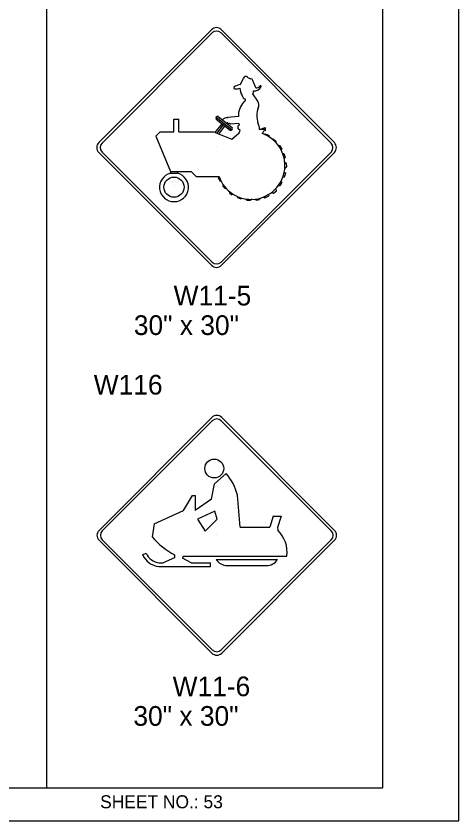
# Model space of a CAD drawing. Extents: x -5299 to 22597, y -19549 to -1808.
# Drawn here: x 3848.5 to 4118.2, y -5466 to -4975.9 of the extents above; entities that cross this region are included whole.
import ezdxf

# ---------------------------------------------------------------- set-up
doc = ezdxf.new("R2010")
doc.units = 0
for name, color, linetype in [('Level 1', 7, 'Continuous'), ('Level 2', 7, 'Continuous'), ('Level 3', 7, 'Continuous'), ('Level 62', 7, 'Continuous')]:
    doc.layers.add(name, color=color, linetype=linetype)

msp = doc.modelspace()

# ---------------------------------------------------------------- linework, layer by layer
at = {"layer": 'Level 1'}
for p, q in [((3866.95, -4645.77), (3866.95, -5445.77)), ((4071.64, -4645.77), (4071.64, -5445.77)), ((3898.84, -5052.93), (3967.59, -4984.18)), ((3900.83, -5053.18), (3967.84, -4986.18)), ((3973.31, -4986.18), (4040.32, -5053.18)), ((3973.56, -4984.18), (4042.31, -5052.93)), ((3985.09, -5017.5), (3986.94, -5013.72)), ((3994.43, -5019.61), (3992.66, -5015.05)), ((3995.67, -5027.74), (3992.71, -5023.31)), ((3970.34, -5037.37), (3979.95, -5044.98)), ((3971.54, -5037.05), (3980.01, -5043.76)), ((3983.89, -5037.02), (3977.17, -5037.63)), ((3977.17, -5037.63), (3977.17, -5037.92)), ((3944.51, -5046.35), (3944.51, -5038.69)), ((3944.51, -5038.69), (3947.64, -5038.69)), ((3947.64, -5046.35), (3947.64, -5038.69)), ((3969.75, -5046.85), (3973.9, -5041.49)), ((3970.31, -5038.61), (3978.77, -5045.32)), ((3970.87, -5047.25), (3974.79, -5042.18)), ((3979.03, -5041.78), (3978.38, -5041.14)), ((3984.06, -5041.32), (3979.03, -5041.78)), ((3983.76, -5042.78), (3984.62, -5042.27)), ((3984.62, -5042.27), (3984.06, -5041.32)), ((3936.29, -5046.35), (3933.58, -5049.11)), ((3936.29, -5046.35), (3944.51, -5046.35)), ((3947.64, -5046.35), (3968.63, -5046.35)), ((3968.63, -5046.35), (3979.85, -5050.91)), ((3971.94, -5047.7), (3975.68, -5042.87)), ((3979.85, -5050.91), (3984.28, -5047)), ((3983.76, -5044.59), (3983.76, -5042.78)), ((3984.97, -5045.62), (3983.76, -5044.59)), ((3984.28, -5047), (3984.97, -5045.62)), ((3996.66, -5045.02), (4000.27, -5043.73)), ((3997.26, -5044.85), (4000.23, -5044.85)), ((4000.27, -5045.71), (3999.07, -5046.05)), ((3999.53, -5047.9), (4000.24, -5047.53)), ((4000.24, -5047.53), (4002.55, -5048.67)), ((4000.27, -5043.73), (4000.27, -5045.71)), ((3933.58, -5049.11), (3942.48, -5070.56)), ((4002.6, -5049.48), (4002.55, -5048.67)), ((4004.51, -5050.86), (4005.34, -5050.86)), ((4005.34, -5050.86), (4006.92, -5052.28)), ((4006.78, -5052.98), (4006.92, -5052.28)), ((3970.64, -5055.44), (3970.64, -5055.44)), ((4007.88, -5054.29), (4008.96, -5054.65)), ((4008.96, -5054.65), (4010.34, -5056.89)), ((4010.06, -5057.81), (4010.34, -5056.89)), ((3967.59, -5127.65), (3898.84, -5058.91)), ((3967.84, -5125.66), (3900.83, -5058.66)), ((4040.32, -5058.66), (3973.32, -5125.66)), ((4042.31, -5058.91), (3973.57, -5127.65)), ((4010.74, -5059.3), (4011.55, -5059.55)), ((4011.55, -5059.55), (4012.44, -5062.01)), ((4011.77, -5062.74), (4012.44, -5062.01)), ((4012.1, -5064.89), (4013, -5065.53)), ((4013, -5065.53), (4013.17, -5067.68)), ((3942.48, -5070.56), (3955.1, -5070.56)), ((3942.48, -5070.56), (3942.48, -5071.55)), ((3942.48, -5071.55), (3946.83, -5071.55)), ((3946.83, -5070.56), (3946.83, -5071.55)), ((3955.1, -5070.56), (3958.18, -5073.62)), ((4011.77, -5071.01), (4012.7, -5071.47)), ((4012.01, -5073.87), (4012.7, -5071.47)), ((4012.12, -5068.47), (4013.17, -5067.68)), ((3958.18, -5073.62), (3972.11, -5073.62)), ((3972.11, -5073.62), (3971.6, -5074.3)), ((3971.6, -5074.3), (3972.68, -5076.41)), ((3973.44, -5076.62), (3972.68, -5076.41)), ((4009.77, -5076.56), (4010.38, -5077.57)), ((4010.91, -5074.04), (4012.01, -5073.87)), ((3974.63, -5078.6), (3974.49, -5079.54)), ((3974.49, -5079.54), (3975.77, -5080.97)), ((3976.68, -5081.07), (3975.77, -5080.97)), ((4006.51, -5081.1), (4007.01, -5082.24)), ((4008.2, -5079.09), (4009.26, -5079.15)), ((4009.26, -5079.15), (4010.38, -5077.57)), ((3978.29, -5082.6), (3978.36, -5083.46)), ((3978.36, -5083.46), (3979.94, -5084.64)), ((3980.82, -5084.45), (3979.94, -5084.64)), ((3983.06, -5085.64), (3983.41, -5086.44)), ((3983.41, -5086.44), (3985.27, -5087.16)), ((3985.92, -5086.68), (3985.27, -5087.16)), ((3997.11, -5086.73), (3996.74, -5087.67)), ((3999.15, -5086.05), (3999.89, -5086.64)), ((3999.89, -5086.64), (4002.47, -5085.4)), ((4002.18, -5084.54), (4002.47, -5085.4)), ((4003.94, -5083.37), (4005.22, -5083.76)), ((4005.22, -5083.76), (4007.01, -5082.24)), ((3988.26, -5087.2), (3988.92, -5087.93)), ((3988.92, -5087.93), (3991.16, -5088.06)), ((3991.99, -5087.47), (3991.16, -5088.06)), ((3994.09, -5087.32), (3994.6, -5087.98)), ((3994.6, -5087.98), (3996.74, -5087.67)), ((3899, -5289.06), (3967.74, -5220.32)), ((3900.99, -5289.31), (3967.99, -5222.31)), ((3973.47, -5222.31), (4040.47, -5289.31)), ((3973.72, -5220.32), (4042.47, -5289.06)), ((3969.42, -5260.79), (3976.33, -5254.47)), ((3967.59, -5270.03), (3969.42, -5260.79)), ((3950.39, -5276.86), (3956.01, -5267.77)), ((3956.01, -5267.77), (3957.57, -5267.77)), ((3957.57, -5267.77), (3957.57, -5276.92)), ((3984.95, -5287.12), (3983.31, -5267.58)), ((3967.59, -5270.03), (3957.57, -5276.92)), ((3932.64, -5285.05), (3950.39, -5276.86)), ((3969.46, -5277.41), (3958.93, -5282.17)), ((3970.98, -5282.13), (3969.46, -5277.41)), ((3958.93, -5282.17), (3963.61, -5289.54)), ((3963.61, -5289.54), (3970.98, -5282.13)), ((4005.11, -5280.41), (4002.95, -5287.12)), ((4005.11, -5280.41), (4009.95, -5280.41)), ((4009.95, -5280.41), (4007.76, -5287.2)), ((3932.64, -5285.05), (3931.39, -5293.05)), ((3984.95, -5287.12), (4002.95, -5287.12)), ((4007.76, -5287.2), (4007.76, -5287.2)), ((4007.76, -5287.2), (4007.8, -5288.99)), ((3970.79, -5291.57), (3970.79, -5291.57)), ((3967.74, -5363.79), (3899, -5295.04)), ((3967.99, -5361.79), (3900.99, -5294.79)), ((4040.47, -5294.79), (3973.47, -5361.79)), ((4042.47, -5295.04), (3973.72, -5363.79)), ((3925.54, -5303.85), (3927.61, -5302.92)), ((3944.93, -5305.72), (3938.14, -5308.77)), ((3945.05, -5303.93), (3944.93, -5305.72)), ((3950.23, -5304.75), (3949.76, -5306.07)), ((3955.15, -5308.77), (3949.76, -5306.07)), ((3950.23, -5304.75), (4013.42, -5304.75)), ((3970.24, -5306.82), (4007.68, -5306.82)), ((3935.37, -5311.07), (3966.89, -5311.07)), ((3935.65, -5308.82), (3938.14, -5308.77)), ((3955.15, -5308.77), (3966.89, -5308.77)), ((3966.89, -5311.07), (3966.89, -5308.77)), ((3977.03, -5310.52), (4000.9, -5310.52)), ((3464.63, -5445.77), (4071.64, -5445.77))]:
    msp.add_line(p, q, dxfattribs=at)
for centre, radius in [((3944.66, -5080.08), 6.13), ((3969.17, -5251.39), 5.74)]:
    msp.add_circle(centre, radius, dxfattribs=at)
for centre, radius, start, end in [((3970.57, -4987.17), 4.23, 45, 135), ((3970.57, -4988.92), 3.87, 45, 135), ((3988.51, -5014.33), 1.68, 52.8758, 158.7594), ((3991.82, -5011.24), 2.89, 217.228, 262.7381), ((3991.52, -5038.62), 22.08, 106.9201, 117.8811), ((3991.37, -5015.46), 1.36, 17.4764, 86.1934), ((3981.72, -5019.55), 0.681, 140.0734, 282.8144), ((3981.44, -5005.75), 14.47, 271.6893, 283.3893), ((3993.35, -5019.55), 8.56, 181.8608, 212.9912), ((3988.39, -5021.54), 4.66, 337.7005, 2.5722), ((3993.86, -5017.1), 4.3, 259.0915, 336.8952), ((3994.7, -5016.52), 3.11, 264.8668, 321.526), ((3997.39, -5018.8), 0.435, 1.4081, 125.4618), ((3989.01, -5023.71), 2.89, 190.052, 251.6858), ((3986.9, -5026.92), 1.29, 285.4361, 21.4455), ((3992.39, -5029.98), 3.98, 331.6787, 34.2982), ((3995.76, -5036.45), 11.88, 135.7669, 182.7567), ((4009.05, -5036.57), 13.98, 160.3322, 198.0298), ((3971.12, -5037.99), 1.03, 65.5805, 217.6676), ((3976.61, -5040.92), 3.04, 79.4167, 142.3349), ((3977.15, -5041.32), 0.375, 57.4362, 163.671), ((3977.98, -5040.21), 1.01, 231.9989, 293.1543), ((3988.87, -5044.56), 7.8, 356.6271, 28.0547), ((3991.6, -5066.89), 20.61, 199.0393, 70.7748), ((3979.17, -5044.37), 1.04, 247.6658, 35.5822), ((3997.72, -5046.24), 1.36, 299.14, 7.7446), ((3901.83, -5055.92), 4.23, 135, 225), ((3903.57, -5055.92), 3.87, 135, 225), ((4037.58, -5055.92), 3.87, 315, 45), ((4039.32, -5055.92), 4.23, 315, 45), ((3944.66, -5080.08), 8.81, 104.2732, 75.7269), ((3944.66, -5080.08), 3.44, 104.24961944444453, 104.24962222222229), ((3944.66, -5080.08), 0.763, 75.71255000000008, 75.71255277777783), ((3970.58, -5122.92), 3.87, 225, 315), ((3970.58, -5124.66), 4.23, 225, 315), ((3970.73, -5223.3), 4.23, 45, 135), ((3970.73, -5225.05), 3.87, 45, 135), ((3953.7, -5274.94), 30.51, 13.962, 42.1299), ((3901.99, -5292.05), 4.23, 135, 225), ((3903.73, -5292.05), 3.87, 135, 225), ((3994.83, -5302.5), 18.73, 353.1049, 46.1529), ((4037.73, -5292.05), 3.87, 315, 45), ((4039.48, -5292.05), 4.23, 315, 45), ((3965.05, -5264.83), 43.91, 219.9752, 242.9053), ((3936.88, -5298.72), 12.44, 204.3781, 263.0543), ((3936.88, -5298.72), 10.18, 204.3781, 263.0543), ((3977.53, -5301.54), 9, 215.9203, 266.8132), ((4000.84, -5302.35), 8.17, 270.4082, 326.8583), ((3970.73, -5360.8), 4.23, 225, 315), ((3970.73, -5359.05), 3.87, 225, 315)]:
    msp.add_arc(centre, radius, start, end, dxfattribs=at)
at = {"layer": 'Level 62'}
msp.add_lwpolyline([(3417.12, -5465.96), (4118.17, -5465.96), (4118.17, -4613.58), (3417.12, -4613.58)], close=True, dxfattribs=at)

# ---------------------------------------------------------------- texts
at = {"layer": 'Level 2'}
msp.add_text('W116', height=12, dxfattribs=at).set_placement((3895.78, -5206.35))
at = {"layer": 'Level 3'}
for s, height, p in [('W11-5', 12, (3944.43, -5152.09)), ('30" x 30"', 12, (3920.19, -5170.09)), ('W11-6', 12, (3943.83, -5390.04)), ('30" x 30"', 12, (3919.92, -5408.04)), ('SHEET NO.: 53', 7.918, (3899.68, -5458.26))]:
    msp.add_text(s, height=height, dxfattribs=at).set_placement(p)

doc.saveas('drawing.dxf')
